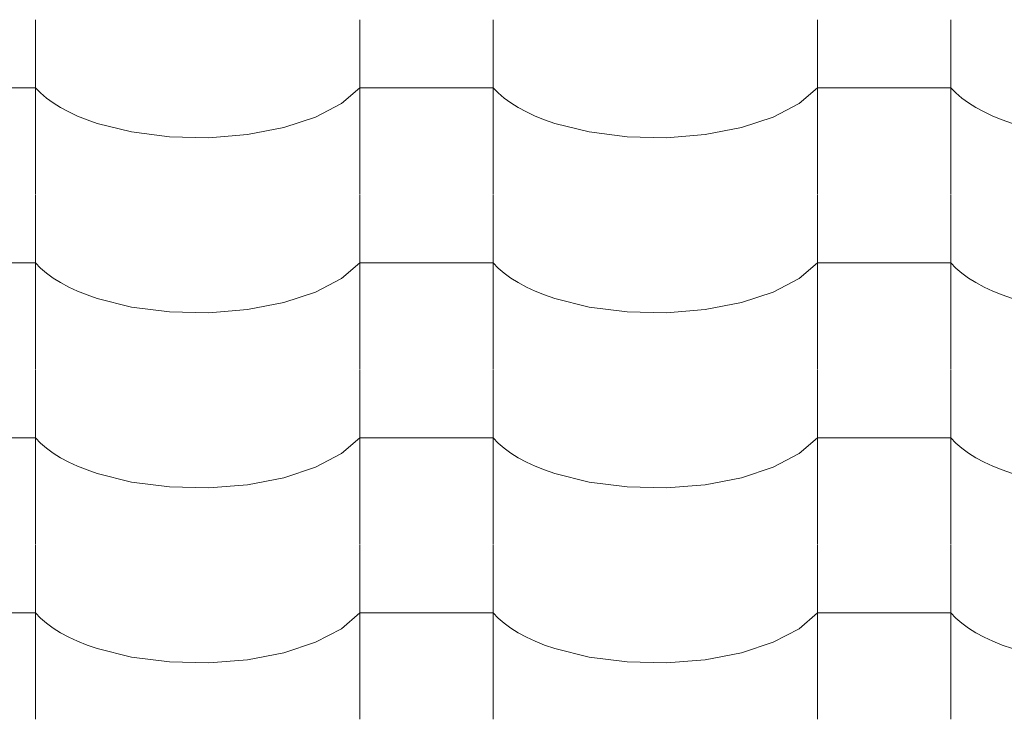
# Model space of a CAD drawing. Header units: millimetres. Extents: x -36478 to 31050, y -14815 to 11827.
# Tile 414 of 656: x -11244 to -10889, y 10428 to 10681. Entities that reach past the tile are written whole.
import ezdxf

# ---------------------------------------------------------------- set-up
doc = ezdxf.new("R2010")
doc.units = ezdxf.units.MM
doc.header["$MEASUREMENT"] = 0
doc.layers.add('Nové_Výplně - Povrchové', color=7, linetype='Continuous')

# ---------------------------------------------------------------- blocks, each defined once
blk = doc.blocks.new('*X13')
at = {"layer": 'Nové_Výplně - Povrchové', "color": 21, "linetype": 'Continuous', "lineweight": 20, "true_color": 0xffaaaa}
for p, q in [((-11238.69, 10680.59), (-11238.69, 10617.71)), ((-11121.72, 10680.59), (-11121.72, 10617.71)), ((-11073.69, 10680.59), (-11073.69, 10617.71)), ((-10956.72, 10680.59), (-10956.72, 10617.71)), ((-10908.69, 10680.59), (-10908.69, 10617.71)), ((-11238.69, 10656.06), (-11262.71, 10656.06)), ((-11238.69, 10656.06), (-11236.86, 10654.17)), ((-11236.86, 10654.17), (-11234.74, 10652.34)), ((-11128.39, 10650.37), (-11121.72, 10656.06)), ((-11097.71, 10656.06), (-11121.72, 10656.06)), ((-11073.69, 10656.06), (-11097.71, 10656.06)), ((-11073.69, 10656.06), (-11071.86, 10654.17)), ((-11071.86, 10654.17), (-11069.74, 10652.34)), ((-10963.39, 10650.37), (-10956.72, 10656.06)), ((-10932.71, 10656.06), (-10956.72, 10656.06)), ((-10908.69, 10656.06), (-10932.71, 10656.06)), ((-10908.69, 10656.06), (-10906.86, 10654.17)), ((-10906.86, 10654.17), (-10904.74, 10652.34)), ((-11234.74, 10652.34), (-11232.34, 10650.58)), ((-11232.34, 10650.58), (-11229.65, 10648.91)), ((-11137.7, 10645.51), (-11128.39, 10650.37)), ((-11069.74, 10652.34), (-11067.34, 10650.58)), ((-11067.34, 10650.58), (-11064.65, 10648.91)), ((-10972.7, 10645.51), (-10963.39, 10650.37)), ((-10904.74, 10652.34), (-10902.34, 10650.58)), ((-10902.34, 10650.58), (-10899.65, 10648.91)), ((-11229.65, 10648.91), (-11226.71, 10647.33)), ((-11226.71, 10647.33), (-11223.53, 10645.85)), ((-11064.65, 10648.91), (-11061.71, 10647.33)), ((-11061.71, 10647.33), (-11058.53, 10645.85)), ((-10899.65, 10648.91), (-10896.71, 10647.33)), ((-10896.71, 10647.33), (-10893.53, 10645.85)), ((-11223.53, 10645.85), (-11220.12, 10644.48)), ((-11220.12, 10644.48), (-11216.5, 10643.23)), ((-11216.5, 10643.23), (-11204.05, 10640.13)), ((-11149.18, 10641.71), (-11137.7, 10645.51)), ((-11058.53, 10645.85), (-11055.12, 10644.48)), ((-11055.12, 10644.48), (-11051.5, 10643.23)), ((-11051.5, 10643.23), (-11039.05, 10640.13)), ((-10984.18, 10641.71), (-10972.7, 10645.51)), ((-10893.53, 10645.85), (-10890.12, 10644.48)), ((-10890.12, 10644.48), (-10886.5, 10643.23)), ((-11204.05, 10640.13), (-11190.39, 10638.37)), ((-11176.21, 10638.05), (-11162.24, 10639.18)), ((-11162.24, 10639.18), (-11149.18, 10641.71)), ((-11039.05, 10640.13), (-11025.39, 10638.37)), ((-11011.21, 10638.05), (-10997.24, 10639.18)), ((-10997.24, 10639.18), (-10984.18, 10641.71)), ((-11190.39, 10638.37), (-11176.21, 10638.05)), ((-11025.39, 10638.37), (-11011.21, 10638.05)), ((-11238.69, 10617.49), (-11238.69, 10554.61)), ((-11121.72, 10617.49), (-11121.72, 10554.61)), ((-11073.69, 10617.49), (-11073.69, 10554.61)), ((-10956.72, 10617.49), (-10956.72, 10554.61)), ((-10908.69, 10617.49), (-10908.69, 10554.61)), ((-11238.69, 10592.96), (-11262.71, 10592.96)), ((-11238.69, 10592.96), (-11236.86, 10591.06)), ((-11236.86, 10591.06), (-11234.74, 10589.23)), ((-11128.39, 10587.27), (-11121.72, 10592.96)), ((-11097.71, 10592.96), (-11121.72, 10592.96)), ((-11073.69, 10592.96), (-11097.71, 10592.96)), ((-11073.69, 10592.96), (-11071.86, 10591.06)), ((-11071.86, 10591.06), (-11069.74, 10589.23)), ((-10963.39, 10587.27), (-10956.72, 10592.96)), ((-10932.71, 10592.96), (-10956.72, 10592.96)), ((-10908.69, 10592.96), (-10932.71, 10592.96)), ((-10908.69, 10592.96), (-10906.86, 10591.06)), ((-10906.86, 10591.06), (-10904.74, 10589.23)), ((-11234.74, 10589.23), (-11232.34, 10587.48)), ((-11232.34, 10587.48), (-11229.65, 10585.81)), ((-11137.7, 10582.4), (-11128.39, 10587.27)), ((-11069.74, 10589.23), (-11067.34, 10587.48)), ((-11067.34, 10587.48), (-11064.65, 10585.81)), ((-10972.7, 10582.4), (-10963.39, 10587.27)), ((-10904.74, 10589.23), (-10902.34, 10587.48)), ((-10902.34, 10587.48), (-10899.65, 10585.81)), ((-11229.65, 10585.81), (-11226.71, 10584.23)), ((-11226.71, 10584.23), (-11223.53, 10582.75)), ((-11223.53, 10582.75), (-11220.12, 10581.38)), ((-11149.18, 10578.61), (-11137.7, 10582.4)), ((-11064.65, 10585.81), (-11061.71, 10584.23)), ((-11061.71, 10584.23), (-11058.53, 10582.75)), ((-11058.53, 10582.75), (-11055.12, 10581.38)), ((-10984.18, 10578.61), (-10972.7, 10582.4)), ((-10899.65, 10585.81), (-10896.71, 10584.23)), ((-10896.71, 10584.23), (-10893.53, 10582.75)), ((-10893.53, 10582.75), (-10890.12, 10581.38)), ((-11220.12, 10581.38), (-11216.5, 10580.12)), ((-11216.5, 10580.12), (-11204.05, 10577.02)), ((-11055.12, 10581.38), (-11051.5, 10580.12)), ((-11051.5, 10580.12), (-11039.05, 10577.02)), ((-10890.12, 10581.38), (-10886.5, 10580.12)), ((-11204.05, 10577.02), (-11190.39, 10575.27)), ((-11190.39, 10575.27), (-11176.21, 10574.95)), ((-11176.21, 10574.95), (-11162.24, 10576.08)), ((-11162.24, 10576.08), (-11149.18, 10578.61)), ((-11039.05, 10577.02), (-11025.39, 10575.27)), ((-11025.39, 10575.27), (-11011.21, 10574.95)), ((-11011.21, 10574.95), (-10997.24, 10576.08)), ((-10997.24, 10576.08), (-10984.18, 10578.61)), ((-11238.69, 10554.38), (-11238.69, 10491.51)), ((-11121.72, 10554.38), (-11121.72, 10491.51)), ((-11073.69, 10554.38), (-11073.69, 10491.51)), ((-10956.72, 10554.38), (-10956.72, 10491.51)), ((-10908.69, 10554.38), (-10908.69, 10491.51)), ((-11238.69, 10529.85), (-11262.71, 10529.85)), ((-11238.69, 10529.85), (-11236.86, 10527.96)), ((-11128.39, 10524.16), (-11121.72, 10529.85)), ((-11097.71, 10529.85), (-11121.72, 10529.85)), ((-11073.69, 10529.85), (-11097.71, 10529.85)), ((-11073.69, 10529.85), (-11071.86, 10527.96)), ((-10963.39, 10524.16), (-10956.72, 10529.85)), ((-10932.71, 10529.85), (-10956.72, 10529.85)), ((-10908.69, 10529.85), (-10932.71, 10529.85)), ((-10908.69, 10529.85), (-10906.86, 10527.96)), ((-11236.86, 10527.96), (-11234.74, 10526.13)), ((-11234.74, 10526.13), (-11232.34, 10524.37)), ((-11071.86, 10527.96), (-11069.74, 10526.13)), ((-11069.74, 10526.13), (-11067.34, 10524.37)), ((-10906.86, 10527.96), (-10904.74, 10526.13)), ((-10904.74, 10526.13), (-10902.34, 10524.37)), ((-11232.34, 10524.37), (-11229.65, 10522.7)), ((-11229.65, 10522.7), (-11226.71, 10521.12)), ((-11137.7, 10519.3), (-11128.39, 10524.16)), ((-11067.34, 10524.37), (-11064.65, 10522.7)), ((-11064.65, 10522.7), (-11061.71, 10521.12)), ((-10972.7, 10519.3), (-10963.39, 10524.16)), ((-10902.34, 10524.37), (-10899.65, 10522.7)), ((-10899.65, 10522.7), (-10896.71, 10521.12)), ((-11226.71, 10521.12), (-11223.53, 10519.64)), ((-11223.53, 10519.64), (-11220.12, 10518.27)), ((-11149.18, 10515.5), (-11137.7, 10519.3)), ((-11061.71, 10521.12), (-11058.53, 10519.64)), ((-11058.53, 10519.64), (-11055.12, 10518.27)), ((-10984.18, 10515.5), (-10972.7, 10519.3)), ((-10896.71, 10521.12), (-10893.53, 10519.64)), ((-10893.53, 10519.64), (-10890.12, 10518.27)), ((-11220.12, 10518.27), (-11216.5, 10517.02)), ((-11216.5, 10517.02), (-11204.05, 10513.92)), ((-11162.24, 10512.98), (-11149.18, 10515.5)), ((-11055.12, 10518.27), (-11051.5, 10517.02)), ((-11051.5, 10517.02), (-11039.05, 10513.92)), ((-10997.24, 10512.98), (-10984.18, 10515.5)), ((-10890.12, 10518.27), (-10886.5, 10517.02)), ((-11204.05, 10513.92), (-11190.39, 10512.16)), ((-11190.39, 10512.16), (-11176.21, 10511.84)), ((-11176.21, 10511.84), (-11162.24, 10512.98)), ((-11039.05, 10513.92), (-11025.39, 10512.16)), ((-11025.39, 10512.16), (-11011.21, 10511.84)), ((-11011.21, 10511.84), (-10997.24, 10512.98)), ((-11238.69, 10491.28), (-11238.69, 10428.4)), ((-11121.72, 10491.28), (-11121.72, 10428.4)), ((-11073.69, 10491.28), (-11073.69, 10428.4)), ((-10956.72, 10491.28), (-10956.72, 10428.4)), ((-10908.69, 10491.28), (-10908.69, 10428.4)), ((-11238.69, 10466.75), (-11262.71, 10466.75)), ((-11238.69, 10466.75), (-11236.86, 10464.85)), ((-11128.39, 10461.06), (-11121.72, 10466.75)), ((-11097.71, 10466.75), (-11121.72, 10466.75)), ((-11073.69, 10466.75), (-11097.71, 10466.75)), ((-11073.69, 10466.75), (-11071.86, 10464.85)), ((-10963.39, 10461.06), (-10956.72, 10466.75)), ((-10932.71, 10466.75), (-10956.72, 10466.75)), ((-10908.69, 10466.75), (-10932.71, 10466.75)), ((-10908.69, 10466.75), (-10906.86, 10464.85)), ((-11236.86, 10464.85), (-11234.74, 10463.02)), ((-11234.74, 10463.02), (-11232.34, 10461.27)), ((-11071.86, 10464.85), (-11069.74, 10463.02)), ((-11069.74, 10463.02), (-11067.34, 10461.27)), ((-10906.86, 10464.85), (-10904.74, 10463.02)), ((-10904.74, 10463.02), (-10902.34, 10461.27)), ((-11232.34, 10461.27), (-11229.65, 10459.6)), ((-11229.65, 10459.6), (-11226.71, 10458.02)), ((-11137.7, 10456.19), (-11128.39, 10461.06)), ((-11067.34, 10461.27), (-11064.65, 10459.6)), ((-11064.65, 10459.6), (-11061.71, 10458.02)), ((-10972.7, 10456.19), (-10963.39, 10461.06)), ((-10902.34, 10461.27), (-10899.65, 10459.6)), ((-10899.65, 10459.6), (-10896.71, 10458.02)), ((-11226.71, 10458.02), (-11223.53, 10456.54)), ((-11223.53, 10456.54), (-11220.12, 10455.17)), ((-11220.12, 10455.17), (-11216.5, 10453.92)), ((-11149.18, 10452.4), (-11137.7, 10456.19)), ((-11061.71, 10458.02), (-11058.53, 10456.54)), ((-11058.53, 10456.54), (-11055.12, 10455.17)), ((-11055.12, 10455.17), (-11051.5, 10453.92)), ((-10984.18, 10452.4), (-10972.7, 10456.19)), ((-10896.71, 10458.02), (-10893.53, 10456.54)), ((-10893.53, 10456.54), (-10890.12, 10455.17)), ((-10890.12, 10455.17), (-10886.5, 10453.92)), ((-11216.5, 10453.92), (-11204.05, 10450.81)), ((-11162.24, 10449.87), (-11149.18, 10452.4)), ((-11051.5, 10453.92), (-11039.05, 10450.81)), ((-10997.24, 10449.87), (-10984.18, 10452.4)), ((-11204.05, 10450.81), (-11190.39, 10449.06)), ((-11190.39, 10449.06), (-11176.21, 10448.74)), ((-11176.21, 10448.74), (-11162.24, 10449.87)), ((-11039.05, 10450.81), (-11025.39, 10449.06)), ((-11025.39, 10449.06), (-11011.21, 10448.74)), ((-11011.21, 10448.74), (-10997.24, 10449.87))]:
    blk.add_line(p, q, dxfattribs=at)
blk = doc.blocks.new('výplň_6_1', base_point=(0, 0))
at = {"layer": 'Nové_Výplně - Povrchové', "color": 21, "linetype": 'Continuous', "lineweight": 20, "true_color": 0xffaaaa}
blk.add_blockref('*X13', (0, 0), dxfattribs=at)

msp = doc.modelspace()

# ---------------------------------------------------------------- block references
at = {"layer": 'Nové_Výplně - Povrchové', "color": 21, "linetype": 'Continuous', "lineweight": 20, "true_color": 0xffaaaa}
msp.add_blockref('výplň_6_1', (0, 0), dxfattribs=at)

doc.saveas('drawing.dxf')
